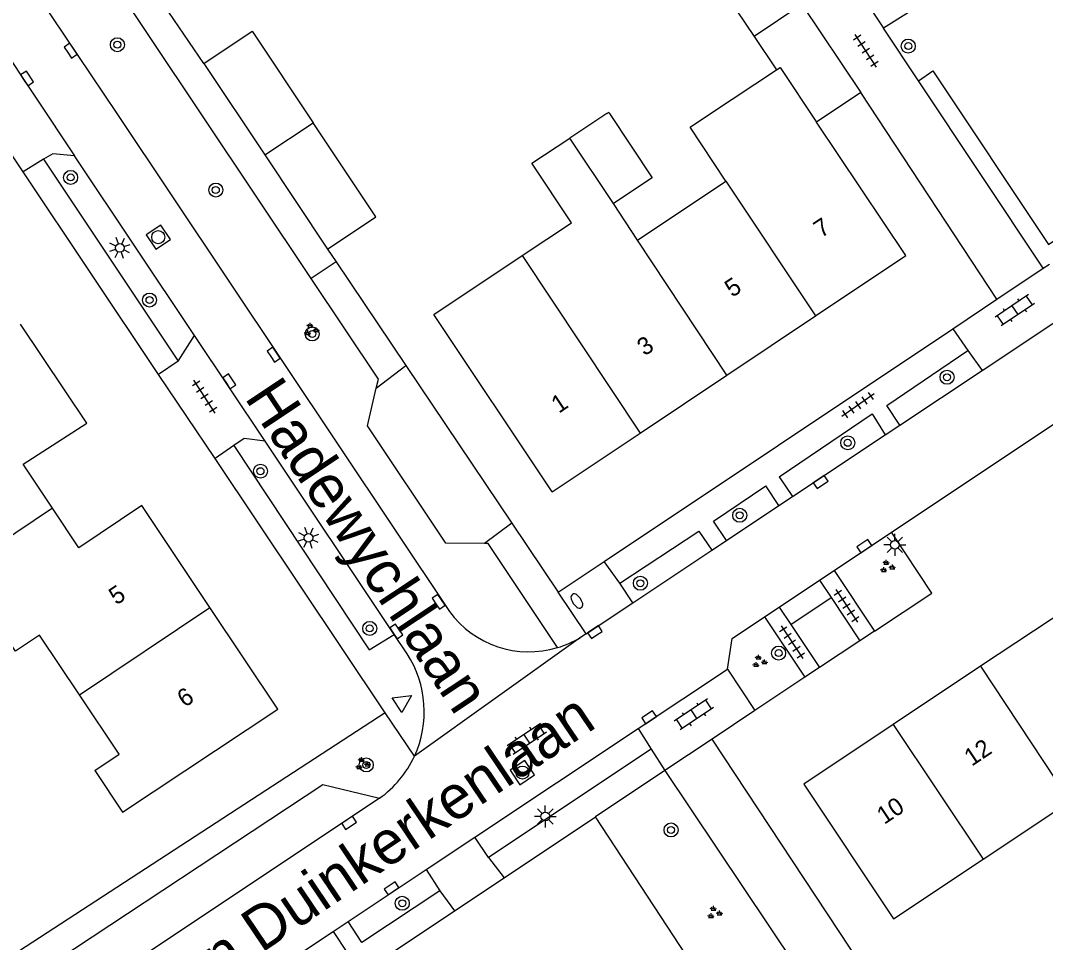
# Model space of a CAD drawing. Extents: x 137999 to 141000, y 397500 to 400501.
# Drawn here: x 138186 to 138244.6, y 399452.6 to 399505.3 of the extents above; entities that cross this region are included whole.
import ezdxf

# ---------------------------------------------------------------- set-up
doc = ezdxf.new("R2010")
doc.units = 0
for name, color, linetype in [('gg-afsc-erfafscheiding', 7, 'Continuous'), ('gg-afsc-hekwerk', 7, 'Continuous'), ('gg-anno-huisnummerreeks BGT', 7, 'Continuous'), ('gg-anno-openbare ruimte label', 7, 'Continuous'), ('gg-bbg-bijgebouw', 7, 'Continuous'), ('gg-bbg-gedigitaliseerde bebouwing', 7, 'Continuous'), ('gg-bbg-gedigitaliseerde bijgebouw', 7, 'Continuous'), ('gg-bbg-hoofdgebouw', 7, 'Continuous'), ('gg-bbg-luifel en loopbrug', 7, 'Continuous'), ('gg-bbg-tussenscheiding', 7, 'Continuous'), ('gg-knt-verharding', 7, 'Continuous'), ('gg-knt-verharding nz', 7, 'Continuous'), ('gt-grn-groengrens', 7, 'Continuous'), ('gt-grn-vlakafsluiter', 7, 'Continuous'), ('gt-grn-weggrens', 7, 'Continuous'), ('gt-symb-boom', 7, 'Continuous'), ('gt-symb-brandkraan', 7, 'Continuous'), ('gt-symb-groenvak', 7, 'Continuous'), ('gt-symb-klinker verharding', 7, 'Continuous'), ('gt-symb-kolk', 7, 'Continuous'), ('gt-symb-lichtmast', 7, 'Continuous'), ('gt-symb-rioolschacht', 7, 'Continuous'), ('gt-symb-tegel verharding', 7, 'Continuous'), ('gt-symb-waterafsluiter', 7, 'Continuous')]:
    doc.layers.add(name, color=color, linetype=linetype)

# ---------------------------------------------------------------- blocks, each defined once
blk = doc.blocks.new('gt0-TEG1')
at = {"layer": 'gt-symb-tegel verharding'}
for p, q in [((-1.125, 0), (1.125, 0)), ((-0.9, -0.25), (-0.9, 0.25)), ((-0.45, -0.25), (-0.45, 0.25)), ((0, -0.25), (0, 0.25)), ((0.45, -0.25), (0.45, 0.25)), ((0.9, -0.25), (0.9, 0.25))]:
    blk.add_line(p, q, dxfattribs=at)
blk = doc.blocks.new('gt0-BOOM')
at = {"layer": 'gt-symb-boom'}
for radius in [0.4, 0.2]:
    blk.add_circle((0, 0), radius, dxfattribs=at)
blk = doc.blocks.new('gt0-KOLK')
at = {"layer": 'gt-symb-kolk'}
blk.add_lwpolyline([(0, 0), (0.375, 0), (0.375, 0.4), (-0.375, 0.4), (-0.375, 0), (0, 0)], dxfattribs=at)
blk = doc.blocks.new('gt0-KL1')
at = {"layer": 'gt-symb-klinker verharding'}
for p, q in [((-1.15, 0.3), (1.15, 0.3)), ((-1, -0.3), (-1, 0.3)), ((-0.5, 0.3), (-0.5, 0.45)), ((0, -0.3), (0, 0.3)), ((0.5, 0.3), (0.5, 0.45)), ((1, -0.3), (1, 0.3)), ((-1.15, -0.3), (1.15, -0.3)), ((-0.5, -0.45), (-0.5, -0.3)), ((0.5, -0.45), (0.5, -0.3))]:
    blk.add_line(p, q, dxfattribs=at)
blk = doc.blocks.new('gt0-LMAST')
at = {"layer": 'gt-symb-lichtmast'}
for p, q in [((-0.005, 0.246), (-0.005, 0.621)), ((-0.182, 0.173), (-0.447, 0.438)), ((0.172, 0.173), (0.437, 0.438)), ((-0.255, -0.004), (-0.63, -0.004)), ((-0.182, -0.181), (-0.447, -0.446)), ((-0.005, -0.254), (-0.005, -0.629)), ((0.437, -0.446), (0.172, -0.181)), ((0.245, -0.004), (0.62, -0.004))]:
    blk.add_line(p, q, dxfattribs=at)
blk.add_circle((-0.005, -0.004), 0.25, dxfattribs=at)
blk = doc.blocks.new('gt0-RS')
at = {"layer": 'gt-symb-rioolschacht'}
blk.add_lwpolyline([(-0.5, -0.5), (0.5, -0.5), (0.5, 0.5), (-0.5, 0.5)], close=True, dxfattribs=at)
blk.add_circle((0, 0), 0.375, dxfattribs=at)
blk = doc.blocks.new('gt0-GRVAK')
at = {"layer": 'gt-symb-groenvak'}
for p, q in [((-0.11, 0.189), (-0.228, 0.24)), ((-0.182, 0.153), (0.088, 0.153)), ((-0.091, 0.211), (-0.156, 0.322)), ((-0.047, 0.214), (-0.047, 0.393)), ((-0.004, 0.211), (0.061, 0.322)), ((0.015, 0.189), (0.133, 0.24)), ((0.262, -0.052), (0.197, 0.059)), ((0.305, -0.049), (0.305, 0.13)), ((0.349, -0.052), (0.414, 0.059)), ((-0.245, -0.228), (-0.363, -0.177)), ((-0.318, -0.264), (-0.047, -0.264)), ((-0.226, -0.206), (-0.291, -0.095)), ((-0.183, -0.203), (-0.183, -0.024)), ((-0.139, -0.206), (-0.074, -0.095)), ((-0.12, -0.228), (-0.002, -0.177)), ((0.243, -0.074), (0.125, -0.023)), ((0.17, -0.11), (0.441, -0.11)), ((0.368, -0.074), (0.486, -0.023))]:
    blk.add_line(p, q, dxfattribs=at)
blk = doc.blocks.new('gt0-BR')
at = {"layer": 'gt-symb-brandkraan'}
for centre, radius, start, end in [((-0.244, 0), 0.206, 107.56694, 252.43307), ((0.599, -2.664), 3, 106.89205, 107.56694), ((0, -0.691), 0.938, 73.10799, 106.89205), ((-0.599, -2.664), 3, 72.43309, 73.10799), ((0.244, 0), 0.206, 287.56695, 72.43309), ((0.599, 2.664), 3, 252.43307, 253.10797), ((0, 0.691), 0.938, 253.10797, 286.89206), ((-0.599, 2.664), 3, 286.89206, 287.56695)]:
    blk.add_arc(centre, radius, start, end, dxfattribs=at)
blk = doc.blocks.new('gt0-WAFSL')
at = {"layer": 'gt-symb-waterafsluiter'}
for p, q in [((-0.5, -0.333), (0, 0.667)), ((0, 0.667), (0.5, -0.333)), ((0.5, -0.333), (-0.5, -0.333))]:
    blk.add_line(p, q, dxfattribs=at)

msp = doc.modelspace()

# ---------------------------------------------------------------- linework, layer by layer
at = {"layer": 'gg-afsc-erfafscheiding'}
for p, q in [((138203.58, 399492.24), (138204.073, 399491.506)), ((138204.073, 399491.506), (138208.056, 399485.578)), ((138208.056, 399485.578), (138214.108, 399476.572)), ((138214.108, 399476.572), (138216.77, 399472.61)), ((138234.863, 399470.375), (138234.029, 399469.823)), ((138234.029, 399469.823), (138231.718, 399468.296)), ((138231.718, 399468.296), (138230.884, 399467.744)), ((138230.884, 399467.744), (138228.02, 399465.85)), ((138206.874, 399465.72), (138184.22, 399450.97))]:
    msp.add_line(p, q, dxfattribs=at)
at = {"layer": 'gg-afsc-hekwerk'}
msp.add_line((138196.5, 399502.87), (138187.698, 399515.738), dxfattribs=at)
at = {"layer": 'gg-bbg-bijgebouw'}
for p, q in [((138224.74, 399509.229), (138227.98, 399504.4)), ((138230.705, 399506.24), (138227.98, 399504.4)), ((138196.5, 399502.87), (138199.98, 399497.645)), ((138199.98, 399497.645), (138203.58, 399492.24))]:
    msp.add_line(p, q, dxfattribs=at)
for points in [[(138196.5, 399502.87), (138199.27, 399504.71), (138202.757, 399499.473)], [(138203.58, 399492.24), (138206.34, 399494.09), (138202.757, 399499.473)]]:
    msp.add_lwpolyline(points, dxfattribs=at)
at = {"layer": 'gg-bbg-gedigitaliseerde bebouwing'}
for p, q in [((138225.486, 399500), (138229.26, 399502.504)), ((138221.305, 399492.763), (138226.358, 399496.137)), ((138221.305, 399492.763), (138219.922, 399494.847)), ((138209.659, 399488.505), (138214.71, 399491.868)), ((138241.067, 399457.338), (138246.029, 399460.646)), ((138235.94, 399453.92), (138241.067, 399457.338))]:
    msp.add_line(p, q, dxfattribs=at)
for points in [[(138229.26, 399502.504), (138229.464, 399502.639), (138231.548, 399499.499)], [(138226.358, 399496.137), (138224.312, 399499.221), (138225.486, 399500)], [(138214.71, 399491.868), (138217.534, 399493.746), (138215.266, 399497.157), (138217.434, 399498.596)], [(138189.381, 399466.748), (138187.097, 399470.162), (138185.724, 399469.243), (138182.601, 399473.911)], [(138190.26, 399462.41), (138191.657, 399463.345), (138189.381, 399466.748)]]:
    msp.add_lwpolyline(points, dxfattribs=at)
at = {"layer": 'gg-bbg-gedigitaliseerde bijgebouw'}
msp.add_line((138219.55, 399500), (138217.434, 399498.596), dxfattribs=at)
for points in [[(138219.55, 399500), (138219.659, 399500.073), (138219.708, 399500)], [(138219.708, 399500), (138222.147, 399496.324), (138219.922, 399494.847)]]:
    msp.add_lwpolyline(points, dxfattribs=at)
at = {"layer": 'gg-bbg-hoofdgebouw'}
for p, q in [((138236.65, 399491.88), (138231.548, 399499.499)), ((138231.482, 399488.424), (138236.65, 399491.88)), ((138216.42, 399478.35), (138209.659, 399488.505)), ((138226.405, 399485.028), (138231.482, 399488.424)), ((138221.451, 399481.715), (138226.405, 399485.028)), ((138216.42, 399478.35), (138221.451, 399481.715)), ((138246.051, 399471.781), (138240.933, 399468.373)), ((138240.933, 399468.373), (138235.932, 399465.044))]:
    msp.add_line(p, q, dxfattribs=at)
for points in [[(138187.842, 399477.415), (138186.17, 399479.93), (138189.8, 399482.29), (138186.011, 399487.955)], [(138196.847, 399471.735), (138192.95, 399477.57), (138189.34, 399475.16), (138187.842, 399477.415)], [(138190.26, 399462.41), (138191.85, 399460.02), (138200.73, 399465.92), (138196.847, 399471.735)], [(138235.932, 399465.044), (138230.82, 399461.64), (138235.94, 399453.92)]]:
    msp.add_lwpolyline(points, dxfattribs=at)
at = {"layer": 'gg-bbg-luifel en loopbrug'}
for p, q in [((138230.705, 399506.24), (138234.082, 399501.196)), ((138227.98, 399504.4), (138229.26, 399502.504)), ((138234.082, 399501.196), (138231.548, 399499.499))]:
    msp.add_line(p, q, dxfattribs=at)
at = {"layer": 'gg-bbg-tussenscheiding'}
for p, q in [((138199.98, 399497.645), (138202.757, 399499.473)), ((138219.922, 399494.847), (138217.434, 399498.596)), ((138226.358, 399496.137), (138231.482, 399488.424)), ((138226.405, 399485.028), (138221.305, 399492.763)), ((138214.71, 399491.868), (138221.451, 399481.715)), ((138187.842, 399477.415), (138182.601, 399473.911)), ((138189.381, 399466.748), (138196.847, 399471.735)), ((138240.933, 399468.373), (138246.029, 399460.646)), ((138235.932, 399465.044), (138241.067, 399457.338))]:
    msp.add_line(p, q, dxfattribs=at)
at = {"layer": 'gg-knt-verharding'}
for p, q in [((138180.266, 399516.72), (138191.528, 399500)), ((138233.372, 399507.9), (138235.373, 399504.891)), ((138237.382, 399501.869), (138235.373, 399504.891)), ((138184.699, 399504.175), (138189.104, 399497.576)), ((138186.156, 399496.654), (138182.447, 399502.192)), ((138244.515, 399491.144), (138237.382, 399501.869)), ((138241.862, 399489.371), (138234.082, 399501.196)), ((138191.528, 399500), (138210.542, 399471.508)), ((138187.328, 399497.389), (138195.035, 399485.825)), ((138195.962, 399487.303), (138189.104, 399497.576)), ((138193.911, 399485.076), (138186.156, 399496.654)), ((138244.515, 399491.144), (138244.879, 399491.387)), ((138241.862, 399489.371), (138244.515, 399491.144)), ((138239.339, 399487.686), (138241.862, 399489.371)), ((138241.01, 399485.3), (138246.553, 399488.987)), ((138219.396, 399474.364), (138239.339, 399487.686)), ((138239.339, 399487.686), (138240.207, 399486.447)), ((138195.035, 399485.825), (138195.962, 399487.303)), ((138199.999, 399481.256), (138195.962, 399487.303)), ((138240.207, 399486.447), (138241.01, 399485.3)), ((138197.138, 399480.256), (138193.911, 399485.076)), ((138236.309, 399482.173), (138241.01, 399485.3)), ((138235.828, 399476.04), (138245.89, 399482.737)), ((138235.475, 399481.618), (138236.309, 399482.173)), ((138207.386, 399470.19), (138199.999, 399481.256)), ((138230.168, 399478.088), (138235.475, 399481.618)), ((138206.874, 399465.72), (138197.138, 399480.256)), ((138229.41, 399479.219), (138230.168, 399478.088)), ((138229.396, 399477.574), (138228.64, 399478.697)), ((138229.396, 399477.574), (138230.168, 399478.088)), ((138226.392, 399475.576), (138229.396, 399477.574)), ((138232.546, 399473.855), (138235.828, 399476.04)), ((138225.548, 399475.015), (138226.392, 399475.576)), ((138221.037, 399472.014), (138225.548, 399475.015)), ((138216.77, 399472.61), (138219.396, 399474.364)), ((138231.714, 399473.301), (138232.546, 399473.855)), ((138232.546, 399473.855), (138234.863, 399470.375)), ((138221.037, 399472.014), (138220.288, 399473.123)), ((138229.408, 399471.766), (138231.714, 399473.301)), ((138231.714, 399473.301), (138232.379, 399472.302)), ((138218.37, 399470.24), (138216.77, 399472.61)), ((138218.37, 399470.24), (138221.037, 399472.014)), ((138232.379, 399472.302), (138234.029, 399469.823)), ((138228.576, 399471.212), (138229.408, 399471.766)), ((138229.408, 399471.766), (138230.073, 399470.767)), ((138228.576, 399471.212), (138230.884, 399467.744)), ((138230.073, 399470.767), (138231.718, 399468.296)), ((138208.12, 399469.09), (138207.386, 399470.19)), ((138218.37, 399470.24), (138218.045, 399470.027)), ((138221.341, 399464.806), (138226.46, 399468.21)), ((138226.46, 399468.21), (138228.02, 399465.85)), ((138208.545, 399463.225), (138206.874, 399465.72)), ((138228.02, 399465.85), (138225.567, 399464.213)), ((138212.006, 399458.599), (138221.341, 399464.806)), ((138221.341, 399464.806), (138222.087, 399463.634)), ((138225.567, 399464.213), (138222.874, 399462.416)), ((138237.78, 399445.72), (138225.567, 399464.213)), ((138222.087, 399463.634), (138212.777, 399457.44)), ((138222.087, 399463.634), (138222.874, 399462.416)), ((138222.874, 399462.416), (138218.894, 399459.76)), ((138213.671, 399456.275), (138218.894, 399459.76)), ((138209.221, 399456.747), (138212.006, 399458.599)), ((138212.777, 399457.44), (138212.006, 399458.599)), ((138204.747, 399453.772), (138209.221, 399456.747)), ((138209.221, 399456.747), (138209.997, 399455.531)), ((138210.842, 399454.388), (138213.671, 399456.275)), ((138190.914, 399441.09), (138210.842, 399454.388)), ((138203.896, 399453.206), (138204.747, 399453.772)), ((138195.332, 399447.512), (138203.896, 399453.206))]:
    msp.add_line(p, q, dxfattribs=at)
for points in [[(138239.394, 399507.75), (138239.508, 399507.499), (138235.373, 399504.891)], [(138189.104, 399497.576), (138187.853, 399497.693), (138187.328, 399497.389)], [(138236.309, 399482.173), (138235.564, 399483.294), (138240.207, 399486.447)], [(138229.41, 399479.219), (138234.722, 399482.813), (138235.475, 399481.618)], [(138199.999, 399481.256), (138198.813, 399481.403), (138198.222, 399481.011)], [(138198.222, 399481.011), (138205.963, 399469.315), (138207.386, 399470.19)], [(138226.392, 399475.576), (138225.649, 399476.674), (138228.64, 399478.697)], [(138220.288, 399473.123), (138224.814, 399476.11), (138225.548, 399475.015)], [(138226.46, 399468.21), (138226.71, 399469.97), (138228.576, 399471.212)], [(138222.874, 399462.416), (138231.835, 399449.024), (138227.69, 399446.37)], [(138186.503, 399447.466), (138187.087, 399450.9), (138203.306, 399461.612), (138206.549, 399460.822)], [(138209.997, 399455.531), (138205.528, 399452.581), (138204.747, 399453.772)], [(138203.896, 399453.206), (138204.686, 399452.026), (138196.122, 399446.324), (138195.332, 399447.512)]]:
    msp.add_lwpolyline(points, dxfattribs=at)
for centre, radius, start, end in [((138215.102, 399474.866), 5.663, 216.36864, 286.70591), ((138215.106, 399474.863), 5.659, 286.67659, 301.28881), ((138203.035, 399465.774), 6.071, 335.17848, 33.11077), ((138202.878, 399465.902), 6.267, 305.85453, 334.7175)]:
    msp.add_arc(centre, radius, start, end, dxfattribs=at)
at = {"layer": 'gg-knt-verharding nz'}
msp.add_line((138206.549, 399460.822), (138186.503, 399447.466), dxfattribs=at)
at = {"layer": 'gt-grn-groengrens'}
for p, q in [((138204.073, 399491.506), (138202.63, 399490.569)), ((138206.36, 399484.288), (138208.056, 399485.578)), ((138214.108, 399476.572), (138212.557, 399475.396)), ((138230.073, 399470.767), (138232.379, 399472.302))]:
    msp.add_line(p, q, dxfattribs=at)
for points in [[(138202.63, 399490.569), (138190.236, 399509.142), (138187.821, 399509.158), (138183.292, 399515.945), (138183.916, 399518.613), (138180.47, 399523.775)], [(138237.382, 399501.869), (138238.202, 399502.443), (138244.81, 399492.506), (138251.529, 399497.026)], [(138206.36, 399484.288), (138206.48, 399484.8), (138202.63, 399490.569)], [(138212.557, 399475.396), (138210.341, 399475.411), (138205.856, 399482.131), (138206.36, 399484.288)], [(138234.863, 399470.375), (138238.145, 399472.56), (138235.828, 399476.04)], [(138216.73, 399469.442), (138212.756, 399475.395), (138212.557, 399475.396)]]:
    msp.add_lwpolyline(points, dxfattribs=at)
at = {"layer": 'gt-grn-vlakafsluiter'}
msp.add_line((138227.69, 399446.37), (138218.894, 399459.76), dxfattribs=at)
at = {"layer": 'gt-grn-weggrens'}
for p, q in [((138187.328, 399497.389), (138186.156, 399496.654)), ((138195.035, 399485.825), (138193.911, 399485.076)), ((138198.222, 399481.011), (138197.138, 399480.256)), ((138220.288, 399473.123), (138219.396, 399474.364)), ((138218.045, 399470.027), (138208.545, 399463.225)), ((138212.777, 399457.44), (138213.671, 399456.275)), ((138209.997, 399455.531), (138210.842, 399454.388))]:
    msp.add_line(p, q, dxfattribs=at)

# ---------------------------------------------------------------- block references
at = {"layer": 'gt-symb-boom'}
for p in [(138191.553, 399503.937), (138236.792, 399503.856), (138188.88, 399496.344), (138197.182, 399495.623), (138202.697, 399487.388), (138239.008, 399484.911), (138233.33, 399481.161), (138227.149, 399477.013), (138221.467, 399473.126), (138229.378, 399469.129), (138205.791, 399462.728), (138223.223, 399459.009), (138207.848, 399454.816)]:
    msp.add_blockref('gt0-BOOM', p, dxfattribs=at)
for p, rotation in [((138193.391, 399489.328), 18.724868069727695), ((138199.738, 399479.536), 18.724868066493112), ((138205.986, 399470.542), 18.724868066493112)]:
    msp.add_blockref('gt0-BOOM', p, dxfattribs=dict(at, rotation=rotation))
at = {"layer": 'gt-symb-brandkraan', "rotation": 123.65827186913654}
msp.add_blockref('gt0-BR', (138217.836, 399472.109), dxfattribs=at)
at = {"layer": 'gt-symb-groenvak'}
for p in [(138202.626, 399487.629), (138235.576, 399474.069), (138228.27, 399468.64), (138205.563, 399462.79), (138225.692, 399454.271)]:
    msp.add_blockref('gt0-GRVAK', p, dxfattribs=at)
at = {"layer": 'gt-symb-klinker verharding'}
for p, rotation in [((138242.883, 399488.744), -146.0079602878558), ((138224.529, 399465.626), -146.0079602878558), ((138214.978, 399464.233), 33.992039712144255)]:
    msp.add_blockref('gt0-KL1', p, dxfattribs=dict(at, rotation=rotation))
at = {"layer": 'gt-symb-kolk'}
for p, rotation in [((138188.715, 399503.487), -56.29404346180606), ((138186.221, 399501.896), -56.29404346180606), ((138200.328, 399486.095), -56.34172813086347), ((138197.786, 399484.569), -56.34172813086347), ((138231.891, 399478.754), 33.65827186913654), ((138234.39, 399475.081), 33.65827186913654), ((138209.765, 399471.954), -56.294043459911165), ((138207.34, 399470.258), -56.29404346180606), ((138218.98, 399470.165), 33.626529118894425), ((138222.077, 399465.294), 33.626529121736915), ((138204.917, 399459.252), 33.62652911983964), ((138207.349, 399455.502), 33.62652911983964)]:
    msp.add_blockref('gt0-KOLK', p, dxfattribs=dict(at, rotation=rotation))
at = {"layer": 'gt-symb-lichtmast', "rotation": 18.724868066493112}
for p in [(138191.693, 399492.313), (138202.488, 399475.732)]:
    msp.add_blockref('gt0-LMAST', p, dxfattribs=at)
at = {"layer": 'gt-symb-lichtmast'}
for p in [(138236.025, 399475.33), (138216.037, 399459.784)]:
    msp.add_blockref('gt0-LMAST', p, dxfattribs=at)
at = {"layer": 'gt-symb-rioolschacht'}
for p, rotation in [((138193.893, 399492.924), -56.29404346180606), ((138214.719, 399462.294), 33.705956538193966)]:
    msp.add_blockref('gt0-RS', p, dxfattribs=dict(at, rotation=rotation))
at = {"layer": 'gt-symb-tegel verharding'}
for p, rotation in [((138234.366, 399503.585), 123.00706175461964), ((138196.543, 399483.805), 123.00706175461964), ((138233.912, 399483.318), -144.97512672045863), ((138233.265, 399471.833), -56.34172813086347), ((138230.142, 399469.753), -56.3417281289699)]:
    msp.add_blockref('gt0-TEG1', p, dxfattribs=dict(at, rotation=rotation))
at = {"layer": 'gt-symb-waterafsluiter', "rotation": -56.16697130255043}
msp.add_blockref('gt0-WAFSL', (138207.82, 399466.338), dxfattribs=at)

# ---------------------------------------------------------------- texts
at = {"layer": 'gg-anno-huisnummerreeks BGT'}
for s, rotation, p in [('7', 33.8, (138231.813, 399492.855)), ('5', 33.8, (138226.723, 399489.451)), ('3', 33.8, (138221.709, 399486.097)), ('1', 33.8, (138216.804, 399482.817)), ('5', 33.7, (138191.493, 399471.849)), ('6', 33.7, (138195.403, 399465.993)), ('12', 33.7, (138240.419, 399462.624)), ('10', 33.7, (138235.421, 399459.297))]:
    msp.add_text(s, height=1, rotation=rotation, dxfattribs=at).set_placement(p)
at = {"layer": 'gg-anno-openbare ruimte label'}
for s, rotation, p in [('Hadewychlaan', 303.6, (138198.785, 399483.75)), ('Anton van Duinkerkenlaan', 34, (138186.534, 399443.003))]:
    msp.add_text(s, height=2.5, rotation=rotation, dxfattribs=at).set_placement(p)

doc.saveas('drawing.dxf')
